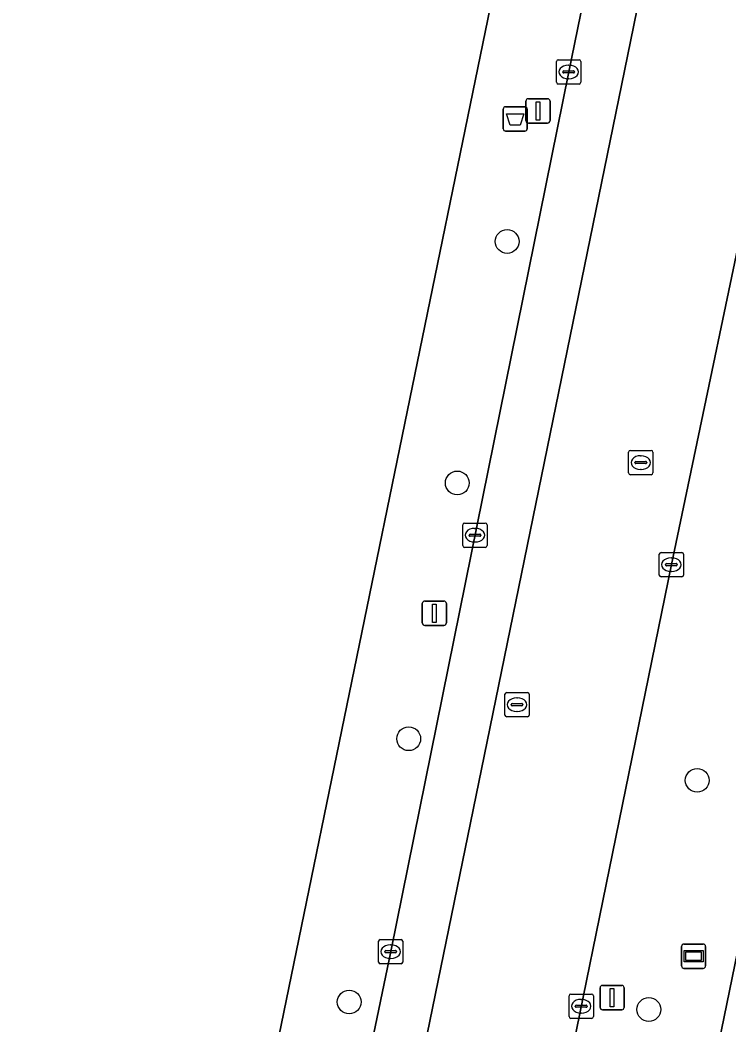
# Model space of a CAD drawing. Extents: x 157692 to 159674, y 381452 to 383291.
# Drawn here: x 158522.57 to 158551.71, y 382248.15 to 382289.44 of the extents above; entities that cross this region are included whole.
import ezdxf

# ---------------------------------------------------------------- set-up
doc = ezdxf.new("R2010")
doc.units = 0
for name, color, linetype in [('IMGEO_Afvalbak', 7, 'Continuous'), ('IMGEO_Berm_groen', 7, 'Continuous'), ('IMGEO_Boom', 7, 'Continuous'), ('IMGEO_Erf', 7, 'Continuous'), ('IMGEO_Kolk', 7, 'Continuous'), ('IMGEO_Lichtmast', 7, 'Continuous'), ('IMGEO_Rijbaan_lokaal_gesloten', 7, 'Continuous'), ('IMGEO_Rioolput', 7, 'Continuous'), ('IMGEO_Verkeersbordpaal', 7, 'Continuous'), ('IMGEO_Voetpad_open', 7, 'Continuous'), ('IMGEO_Wegwijzer', 7, 'Continuous')]:
    doc.layers.add(name, color=color, linetype=linetype)

msp = doc.modelspace()

# ---------------------------------------------------------------- linework, layer by layer
at = {"layer": 'IMGEO_Afvalbak'}
for p, q in [((158542.433, 382284.975), (158542.433, 382285.775)), ((158542.433, 382285.775), (158542.433, 382284.975)), ((158542.533, 382285.875), (158543.323, 382285.875)), ((158543.323, 382285.875), (158542.533, 382285.875)), ((158543.423, 382285.775), (158543.423, 382284.975)), ((158543.423, 382284.975), (158543.423, 382285.775)), ((158543.323, 382284.875), (158542.533, 382284.875)), ((158542.533, 382284.875), (158543.323, 382284.875))]:
    msp.add_line(p, q, dxfattribs=at)
msp.add_lwpolyline([(158542.576, 382285.589), (158543.28, 382285.589), (158543.131, 382285.119), (158542.725, 382285.119), (158542.576, 382285.589)], dxfattribs=at)
for centre, start, end in [((158542.533, 382285.775), 90, 180), ((158542.533, 382285.775), 90, 180), ((158543.323, 382285.775), 0, 90), ((158543.323, 382285.775), 360, 90), ((158542.533, 382284.975), 180, 270), ((158542.533, 382284.975), 180, 270), ((158543.323, 382284.975), 270, 0), ((158543.323, 382284.975), 270, 0)]:
    msp.add_arc(centre, 0.1, start, end, dxfattribs=at)
at = {"layer": 'IMGEO_Berm_groen'}
for points in [[(158566.644, 382322.187), (158567.234, 382325.064), (158567.304, 382325.746), (158567.225, 382326.384), (158567.068, 382326.86), (158566.787, 382327.371), (158566.493, 382327.735), (158566.011, 382328.143), (158565.497, 382328.42), (158565.051, 382328.557), (158564.939, 382328.591), (158564.425, 382328.647), (158563.854, 382328.604), (158563.281, 382328.442), (158562.742, 382328.162), (158562.266, 382327.772), (158561.897, 382327.314), (158561.609, 382326.746), (158561.45, 382326.139), (158553.124, 382285.066), (158549.349, 382267.06), (158522.982, 382137.975)], [(158528.747, 382136.998), (158534.877, 382167.21), (158542.075, 382202.135), (158547.202, 382227.455), (158566.644, 382322.187)]]:
    msp.add_lwpolyline(points, dxfattribs=at)
at = {"layer": 'IMGEO_Boom'}
for centre in [(158542.595, 382280.342), (158540.546, 382270.416), (158538.548, 382259.907), (158550.411, 382258.197), (158536.102, 382249.088), (158548.422, 382248.781)]:
    msp.add_circle(centre, 0.489, dxfattribs=at)
at = {"layer": 'IMGEO_Erf'}
msp.add_lwpolyline([(158509.861, 382152.794), (158513.065, 382158.027), (158515.032, 382162.604), (158516.746, 382167.312), (158517.398, 382170.178), (158524.332, 382204.307), (158524.967, 382207.431), (158524.987, 382207.53), (158526.326, 382214.089), (158527.009, 382217.437), (158528.187, 382223.205), (158528.445, 382224.468), (158549.165, 382325.299), (158550.563, 382332.1), (158550.799, 382333.648), (158551.524, 382338.412)], dxfattribs=at)
at = {"layer": 'IMGEO_Kolk'}
for p, q in [((158544.625, 382286.882), (158544.625, 382287.734)), ((158544.7, 382287.808), (158545.552, 382287.808)), ((158545.626, 382287.734), (158545.626, 382286.882)), ((158544.884, 382287.302), (158544.884, 382287.314)), ((158545.322, 382287.265), (158544.924, 382287.265)), ((158544.927, 382287.351), (158545.325, 382287.351)), ((158545.113, 382287.588), (158545.138, 382287.588)), ((158545.368, 382287.314), (158545.368, 382287.302)), ((158545.136, 382287.028), (158545.111, 382287.028)), ((158545.552, 382286.808), (158544.7, 382286.808)), ((158540.771, 382267.845), (158540.771, 382268.697)), ((158540.846, 382268.771), (158541.698, 382268.771)), ((158541.772, 382268.697), (158541.772, 382267.845)), ((158541.03, 382268.265), (158541.03, 382268.277)), ((158541.073, 382268.314), (158541.471, 382268.314)), ((158541.259, 382268.551), (158541.284, 382268.551)), ((158541.514, 382268.277), (158541.514, 382268.265)), ((158541.468, 382268.228), (158541.07, 382268.228)), ((158541.282, 382267.991), (158541.257, 382267.991)), ((158541.698, 382267.771), (158540.846, 382267.771)), ((158548.848, 382266.634), (158548.848, 382267.486)), ((158548.923, 382267.56), (158549.775, 382267.56)), ((158549.849, 382267.486), (158549.849, 382266.634)), ((158549.107, 382267.054), (158549.107, 382267.066)), ((158549.15, 382267.103), (158549.548, 382267.103)), ((158549.336, 382267.34), (158549.361, 382267.34)), ((158549.591, 382267.066), (158549.591, 382267.054)), ((158549.545, 382267.017), (158549.147, 382267.017)), ((158549.359, 382266.78), (158549.334, 382266.78)), ((158549.775, 382266.56), (158548.923, 382266.56)), ((158537.306, 382250.731), (158537.306, 382251.583)), ((158537.381, 382251.657), (158538.233, 382251.657)), ((158537.794, 382251.437), (158537.819, 382251.437)), ((158538.307, 382251.583), (158538.307, 382250.731)), ((158537.565, 382251.151), (158537.565, 382251.163)), ((158538.003, 382251.114), (158537.605, 382251.114)), ((158537.608, 382251.2), (158538.006, 382251.2)), ((158538.049, 382251.163), (158538.049, 382251.151)), ((158538.233, 382250.657), (158537.381, 382250.657)), ((158537.817, 382250.877), (158537.792, 382250.877)), ((158545.14, 382248.489), (158545.14, 382249.341)), ((158545.215, 382249.415), (158546.067, 382249.415)), ((158546.141, 382249.341), (158546.141, 382248.489)), ((158545.399, 382248.909), (158545.399, 382248.921)), ((158545.837, 382248.872), (158545.439, 382248.872)), ((158545.442, 382248.958), (158545.84, 382248.958)), ((158545.628, 382249.195), (158545.653, 382249.195)), ((158545.883, 382248.921), (158545.883, 382248.909)), ((158545.651, 382248.635), (158545.626, 382248.635)), ((158546.067, 382248.415), (158545.215, 382248.415))]:
    msp.add_line(p, q, dxfattribs=at)
for points in [[(158544.625, 382286.882), (158544.625, 382287.734)], [(158544.7, 382287.808), (158545.552, 382287.808)], [(158545.626, 382287.734), (158545.626, 382286.882)], [(158545.552, 382286.808), (158544.7, 382286.808)], [(158540.771, 382267.845), (158540.771, 382268.697)], [(158540.846, 382268.771), (158541.698, 382268.771)], [(158541.772, 382268.697), (158541.772, 382267.845)], [(158541.698, 382267.771), (158540.846, 382267.771)], [(158548.848, 382266.634), (158548.848, 382267.486)], [(158548.923, 382267.56), (158549.775, 382267.56)], [(158549.849, 382267.486), (158549.849, 382266.634)], [(158549.775, 382266.56), (158548.923, 382266.56)], [(158537.306, 382250.731), (158537.306, 382251.583)], [(158537.381, 382251.657), (158538.233, 382251.657)], [(158538.307, 382251.583), (158538.307, 382250.731)], [(158538.233, 382250.657), (158537.381, 382250.657)], [(158545.14, 382248.489), (158545.14, 382249.341)], [(158545.215, 382249.415), (158546.067, 382249.415)], [(158546.141, 382249.341), (158546.141, 382248.489)], [(158546.067, 382248.415), (158545.215, 382248.415)]]:
    msp.add_lwpolyline(points, dxfattribs=at)
for centre, radius, start, end in [((158544.702, 382287.732), 0.0765, 91.552, 178.448), ((158544.702, 382287.732), 0.0765, 91.552, 178.448), ((158545.55, 382287.732), 0.0765, 1.552, 88.448), ((158545.55, 382287.732), 0.0765, 1.552, 88.448), ((158544.924, 382287.311), 0.0403, 85.8775, 175.7526), ((158544.921, 382287.301), 0.0366, 178.938, 274.7102), ((158545.325, 382287.308), 0.043, 264.8664, 352.4533), ((158545.329, 382287.313), 0.0386, 1.7309, 96.639), ((158544.702, 382286.884), 0.0765, 181.552, 268.448), ((158544.702, 382286.884), 0.0765, 181.552, 268.448), ((158545.55, 382286.884), 0.0765, 271.552, 358.448), ((158545.55, 382286.884), 0.0765, 271.552, 358.448), ((158540.848, 382268.695), 0.0765, 91.552, 178.448), ((158540.848, 382268.695), 0.0765, 91.552, 178.448), ((158541.696, 382268.695), 0.0765, 1.552, 88.448), ((158541.696, 382268.695), 0.0765, 1.552, 88.448), ((158541.07, 382268.274), 0.0403, 85.8775, 175.7526), ((158541.475, 382268.276), 0.0386, 1.7309, 96.639), ((158541.067, 382268.264), 0.0366, 178.938, 274.7102), ((158541.471, 382268.271), 0.043, 264.8664, 352.4533), ((158540.848, 382267.847), 0.0765, 181.552, 268.448), ((158540.848, 382267.847), 0.0765, 181.552, 268.448), ((158541.696, 382267.847), 0.0765, 271.552, 358.448), ((158541.696, 382267.847), 0.0765, 271.552, 358.448), ((158548.925, 382267.484), 0.0765, 91.552, 178.448), ((158548.925, 382267.484), 0.0765, 91.552, 178.448), ((158549.773, 382267.484), 0.0765, 1.552, 88.448), ((158549.773, 382267.484), 0.0765, 1.552, 88.448), ((158549.147, 382267.063), 0.0403, 85.8775, 175.7526), ((158549.144, 382267.053), 0.0366, 178.938, 274.7102), ((158549.548, 382267.06), 0.043, 264.8664, 352.4533), ((158549.552, 382267.065), 0.0386, 1.7309, 96.639), ((158548.925, 382266.636), 0.0765, 181.552, 268.448), ((158548.925, 382266.636), 0.0765, 181.552, 268.448), ((158549.773, 382266.636), 0.0765, 271.552, 358.448), ((158549.773, 382266.636), 0.0765, 271.552, 358.448), ((158537.383, 382251.581), 0.0765, 91.552, 178.448), ((158537.383, 382251.581), 0.0765, 91.552, 178.448), ((158538.231, 382251.581), 0.0765, 1.552, 88.448), ((158538.231, 382251.581), 0.0765, 1.552, 88.448), ((158537.605, 382251.16), 0.0403, 85.8775, 175.7526), ((158537.602, 382251.15), 0.0366, 178.938, 274.7102), ((158538.006, 382251.157), 0.043, 264.8664, 352.4533), ((158538.01, 382251.162), 0.0386, 1.7309, 96.639), ((158537.383, 382250.733), 0.0765, 181.552, 268.448), ((158537.383, 382250.733), 0.0765, 181.552, 268.448), ((158538.231, 382250.733), 0.0765, 271.552, 358.448), ((158538.231, 382250.733), 0.0765, 271.552, 358.448), ((158545.217, 382249.339), 0.0765, 91.552, 178.448), ((158545.217, 382249.339), 0.0765, 91.552, 178.448), ((158546.065, 382249.339), 0.0765, 1.552, 88.448), ((158546.065, 382249.339), 0.0765, 1.552, 88.448), ((158545.439, 382248.918), 0.0403, 85.8775, 175.7526), ((158545.436, 382248.908), 0.0366, 178.938, 274.7102), ((158545.84, 382248.915), 0.043, 264.8664, 352.4533), ((158545.844, 382248.92), 0.0386, 1.7309, 96.639), ((158545.217, 382248.491), 0.0765, 181.552, 268.448), ((158545.217, 382248.491), 0.0765, 181.552, 268.448), ((158546.065, 382248.491), 0.0765, 271.552, 358.448), ((158546.065, 382248.491), 0.0765, 271.552, 358.448)]:
    msp.add_arc(centre, radius, start, end, dxfattribs=at)
for centre, major_axis, ratio, start_param, end_param in [((158545.112, 382287.308), (-0.387, 0.002), 0.722429, 4.712389, 7.853982), ((158545.137, 382287.308), (-0.39, 0.002), 0.717154, 1.570796, 4.712389), ((158541.258, 382268.271), (-0.387, 0.002), 0.722429, 4.712389, 7.853982), ((158541.283, 382268.271), (-0.39, 0.002), 0.717154, 1.570796, 4.712389), ((158549.335, 382267.06), (-0.387, 0.002), 0.722429, 4.712389, 7.853982), ((158549.36, 382267.06), (-0.39, 0.002), 0.717154, 1.570796, 4.712389), ((158537.793, 382251.157), (-0.387, 0.002), 0.722429, 4.712389, 7.853982), ((158537.818, 382251.157), (-0.39, 0.002), 0.717154, 1.570796, 4.712389), ((158545.627, 382248.915), (-0.387, 0.002), 0.722429, 4.712389, 7.853982), ((158545.652, 382248.915), (-0.39, 0.002), 0.717154, 1.570796, 4.712389)]:
    msp.add_ellipse(centre, major_axis=major_axis, ratio=ratio, start_param=start_param, end_param=end_param, dxfattribs=at)
at = {"layer": 'IMGEO_Lichtmast'}
for p, q in [((158543.369, 382285.307), (158543.369, 382286.107)), ((158543.369, 382286.107), (158543.369, 382285.307)), ((158543.469, 382286.207), (158544.259, 382286.207)), ((158544.259, 382286.207), (158543.469, 382286.207)), ((158544.359, 382286.107), (158544.359, 382285.307)), ((158544.359, 382285.307), (158544.359, 382286.107)), ((158544.259, 382285.207), (158543.469, 382285.207)), ((158543.469, 382285.207), (158544.259, 382285.207)), ((158539.107, 382264.663), (158539.107, 382265.463)), ((158539.107, 382265.463), (158539.107, 382264.663)), ((158539.207, 382265.563), (158539.997, 382265.563)), ((158539.997, 382265.563), (158539.207, 382265.563)), ((158540.097, 382265.463), (158540.097, 382264.663)), ((158540.097, 382264.663), (158540.097, 382265.463)), ((158539.997, 382264.563), (158539.207, 382264.563)), ((158539.207, 382264.563), (158539.997, 382264.563))]:
    msp.add_line(p, q, dxfattribs=at)
for points in [[(158543.789, 382286.082), (158543.939, 382286.082), (158543.939, 382285.332), (158543.789, 382285.332), (158543.789, 382286.082)], [(158539.527, 382265.438), (158539.677, 382265.438), (158539.677, 382264.688), (158539.527, 382264.688), (158539.527, 382265.438)]]:
    msp.add_lwpolyline(points, dxfattribs=at)
for centre, start, end in [((158543.469, 382286.107), 90, 180), ((158543.469, 382286.107), 90, 180), ((158544.259, 382286.107), 0, 90), ((158544.259, 382286.107), 360, 90), ((158543.469, 382285.307), 180, 270), ((158543.469, 382285.307), 180, 270), ((158544.259, 382285.307), 270, 0), ((158544.259, 382285.307), 270, 0), ((158539.207, 382265.463), 90, 180), ((158539.207, 382265.463), 90, 180), ((158539.997, 382265.463), 0, 90), ((158539.997, 382265.463), 360, 90), ((158539.207, 382264.663), 180, 270), ((158539.207, 382264.663), 180, 270), ((158539.997, 382264.663), 270, 0), ((158539.997, 382264.663), 270, 0)]:
    msp.add_arc(centre, 0.1, start, end, dxfattribs=at)
at = {"layer": 'IMGEO_Rijbaan_lokaal_gesloten'}
for points in [[(158551.272, 382304.412), (158557.185, 382323.713), (158558.877, 382331.964), (158556.963, 382332.377), (158555.587, 382325.831), (158555.098, 382324.117), (158547.764, 382300.168), (158545.126, 382287.308), (158537.807, 382251.157), (158532.866, 382227.394), (158528.224, 382204.425), (158526.501, 382196.114)], [(158549.349, 382267.06), (158553.124, 382285.066), (158561.45, 382326.139), (158561.609, 382326.746), (158561.897, 382327.314), (158562.266, 382327.772), (158562.742, 382328.162), (158563.281, 382328.442), (158563.854, 382328.604), (158564.425, 382328.647), (158564.939, 382328.591), (158565.051, 382328.557), (158565.479, 382330.54), (158565.311, 382330.576), (158558.877, 382331.964), (158557.185, 382323.713), (158551.272, 382304.412)], [(158566.717, 382304.975), (158570.119, 382321.454), (158566.644, 382322.187), (158547.202, 382227.455), (158542.075, 382202.135), (158534.877, 382167.21), (158528.747, 382136.998), (158534.64, 382136.161), (158544.988, 382186.707), (158554.178, 382231.666)], [(158549.739, 382298.691), (158547.418, 382287.352), (158541.544, 382258.661), (158528.593, 382195.516)], [(158541.544, 382258.661), (158547.418, 382287.352), (158549.739, 382298.691)], [(158522.982, 382137.975), (158549.349, 382267.06)], [(158516.345, 382150.4), (158516.351, 382150.416), (158519.44, 382165.43), (158519.695, 382166.711), (158520.067, 382168.58), (158520.406, 382170.124), (158520.949, 382172.76), (158521.285, 382174.615), (158521.711, 382176.637), (158522.095, 382178.467), (158522.54, 382180.58), (158522.925, 382182.414), (158523.324, 382184.31), (158523.361, 382184.485), (158523.847, 382186.302), (158524.097, 382187.038), (158524.398, 382187.848), (158525.073, 382189.43), (158525.289, 382189.937), (158525.428, 382190.17), (158526.611, 382192.236), (158527.621, 382193.95), (158528.593, 382195.516), (158541.544, 382258.661)]]:
    msp.add_lwpolyline(points, dxfattribs=at)
at = {"layer": 'IMGEO_Rioolput'}
for p, q in [((158547.591, 382270.829), (158547.591, 382271.681)), ((158547.666, 382271.755), (158548.518, 382271.755)), ((158548.592, 382271.681), (158548.592, 382270.829)), ((158547.85, 382271.249), (158547.85, 382271.261)), ((158548.288, 382271.212), (158547.89, 382271.212)), ((158547.893, 382271.298), (158548.291, 382271.298)), ((158548.079, 382271.535), (158548.104, 382271.535)), ((158548.334, 382271.261), (158548.334, 382271.249)), ((158548.518, 382270.755), (158547.666, 382270.755)), ((158548.102, 382270.975), (158548.077, 382270.975)), ((158542.502, 382260.88), (158542.502, 382261.732)), ((158542.577, 382261.806), (158543.429, 382261.806)), ((158543.503, 382261.732), (158543.503, 382260.88)), ((158542.761, 382261.3), (158542.761, 382261.312)), ((158543.199, 382261.263), (158542.801, 382261.263)), ((158542.804, 382261.349), (158543.202, 382261.349)), ((158542.99, 382261.586), (158543.015, 382261.586)), ((158543.245, 382261.312), (158543.245, 382261.3)), ((158543.013, 382261.026), (158542.988, 382261.026)), ((158543.429, 382260.806), (158542.577, 382260.806))]:
    msp.add_line(p, q, dxfattribs=at)
for points in [[(158547.591, 382270.829), (158547.591, 382271.681)], [(158547.666, 382271.755), (158548.518, 382271.755)], [(158548.592, 382271.681), (158548.592, 382270.829)], [(158548.518, 382270.755), (158547.666, 382270.755)], [(158542.502, 382260.88), (158542.502, 382261.732)], [(158542.577, 382261.806), (158543.429, 382261.806)], [(158543.503, 382261.732), (158543.503, 382260.88)], [(158543.429, 382260.806), (158542.577, 382260.806)]]:
    msp.add_lwpolyline(points, dxfattribs=at)
for centre, radius, start, end in [((158547.668, 382271.679), 0.0765, 91.552, 178.448), ((158547.668, 382271.679), 0.0765, 91.552, 178.448), ((158548.516, 382271.679), 0.0765, 1.552, 88.448), ((158548.516, 382271.679), 0.0765, 1.552, 88.448), ((158547.89, 382271.258), 0.0403, 85.8775, 175.7526), ((158547.887, 382271.248), 0.0366, 178.938, 274.7102), ((158548.291, 382271.255), 0.043, 264.8664, 352.4533), ((158548.295, 382271.26), 0.0386, 1.7309, 96.639), ((158547.668, 382270.831), 0.0765, 181.552, 268.448), ((158547.668, 382270.831), 0.0765, 181.552, 268.448), ((158548.516, 382270.831), 0.0765, 271.552, 358.448), ((158548.516, 382270.831), 0.0765, 271.552, 358.448), ((158542.579, 382261.73), 0.0765, 91.552, 178.448), ((158542.579, 382261.73), 0.0765, 91.552, 178.448), ((158543.427, 382261.73), 0.0765, 1.552, 88.448), ((158543.427, 382261.73), 0.0765, 1.552, 88.448), ((158542.801, 382261.309), 0.0403, 85.8775, 175.7526), ((158542.798, 382261.299), 0.0366, 178.938, 274.7102), ((158543.202, 382261.306), 0.043, 264.8664, 352.4533), ((158543.206, 382261.311), 0.0386, 1.7309, 96.639), ((158542.579, 382260.882), 0.0765, 181.552, 268.448), ((158542.579, 382260.882), 0.0765, 181.552, 268.448), ((158543.427, 382260.882), 0.0765, 271.552, 358.448), ((158543.427, 382260.882), 0.0765, 271.552, 358.448)]:
    msp.add_arc(centre, radius, start, end, dxfattribs=at)
for centre, major_axis, ratio, start_param, end_param in [((158548.078, 382271.255), (-0.387, 0.002), 0.722429, 4.712389, 7.853982), ((158548.103, 382271.255), (-0.39, 0.002), 0.717154, 1.570796, 4.712389), ((158542.989, 382261.306), (-0.387, 0.002), 0.722429, 4.712389, 7.853982), ((158543.014, 382261.306), (-0.39, 0.002), 0.717154, 1.570796, 4.712389)]:
    msp.add_ellipse(centre, major_axis=major_axis, ratio=ratio, start_param=start_param, end_param=end_param, dxfattribs=at)
at = {"layer": 'IMGEO_Verkeersbordpaal'}
for p, q in [((158546.518, 382249.768), (158547.308, 382249.768)), ((158547.308, 382249.768), (158546.518, 382249.768)), ((158546.418, 382248.868), (158546.418, 382249.668)), ((158546.418, 382249.668), (158546.418, 382248.868)), ((158547.408, 382249.668), (158547.408, 382248.868)), ((158547.408, 382248.868), (158547.408, 382249.668)), ((158547.308, 382248.768), (158546.518, 382248.768)), ((158546.518, 382248.768), (158547.308, 382248.768))]:
    msp.add_line(p, q, dxfattribs=at)
msp.add_lwpolyline([(158546.838, 382249.643), (158546.988, 382249.643), (158546.988, 382248.893), (158546.838, 382248.893), (158546.838, 382249.643)], dxfattribs=at)
for centre, start, end in [((158546.518, 382249.668), 90, 180), ((158546.518, 382249.668), 90, 180), ((158547.308, 382249.668), 0, 90), ((158547.308, 382249.668), 360, 90), ((158546.518, 382248.868), 180, 270), ((158546.518, 382248.868), 180, 270), ((158547.308, 382248.868), 270, 0), ((158547.308, 382248.868), 270, 0)]:
    msp.add_arc(centre, 0.1, start, end, dxfattribs=at)
at = {"layer": 'IMGEO_Voetpad_open'}
msp.add_lwpolyline([(158545.126, 382287.308), (158547.764, 382300.168), (158545.594, 382300.452), (158550.578, 382325.008), (158549.165, 382325.299), (158528.445, 382224.468), (158532.866, 382227.394), (158537.807, 382251.157)], close=True, dxfattribs=at)
at = {"layer": 'IMGEO_Wegwijzer'}
for p, q in [((158549.767, 382250.57), (158549.767, 382251.37)), ((158549.767, 382251.37), (158549.767, 382250.57)), ((158549.867, 382251.47), (158550.657, 382251.47)), ((158550.657, 382251.47), (158549.867, 382251.47)), ((158550.757, 382251.37), (158550.757, 382250.57)), ((158550.757, 382250.57), (158550.757, 382251.37)), ((158550.657, 382250.47), (158549.867, 382250.47)), ((158549.867, 382250.47), (158550.657, 382250.47))]:
    msp.add_line(p, q, dxfattribs=at)
for points in [[(158549.868, 382251.202), (158550.656, 382251.202), (158550.656, 382250.738), (158549.868, 382250.738), (158549.868, 382251.202)], [(158549.933, 382251.137), (158549.933, 382250.803), (158550.591, 382250.803), (158550.591, 382251.137), (158549.933, 382251.137)]]:
    msp.add_lwpolyline(points, dxfattribs=at)
for centre, start, end in [((158549.867, 382251.37), 90, 180), ((158549.867, 382251.37), 90, 180), ((158550.657, 382251.37), 0, 90), ((158550.657, 382251.37), 360, 90), ((158549.867, 382250.57), 180, 270), ((158549.867, 382250.57), 180, 270), ((158550.657, 382250.57), 270, 0), ((158550.657, 382250.57), 270, 0)]:
    msp.add_arc(centre, 0.1, start, end, dxfattribs=at)

doc.saveas('drawing.dxf')
